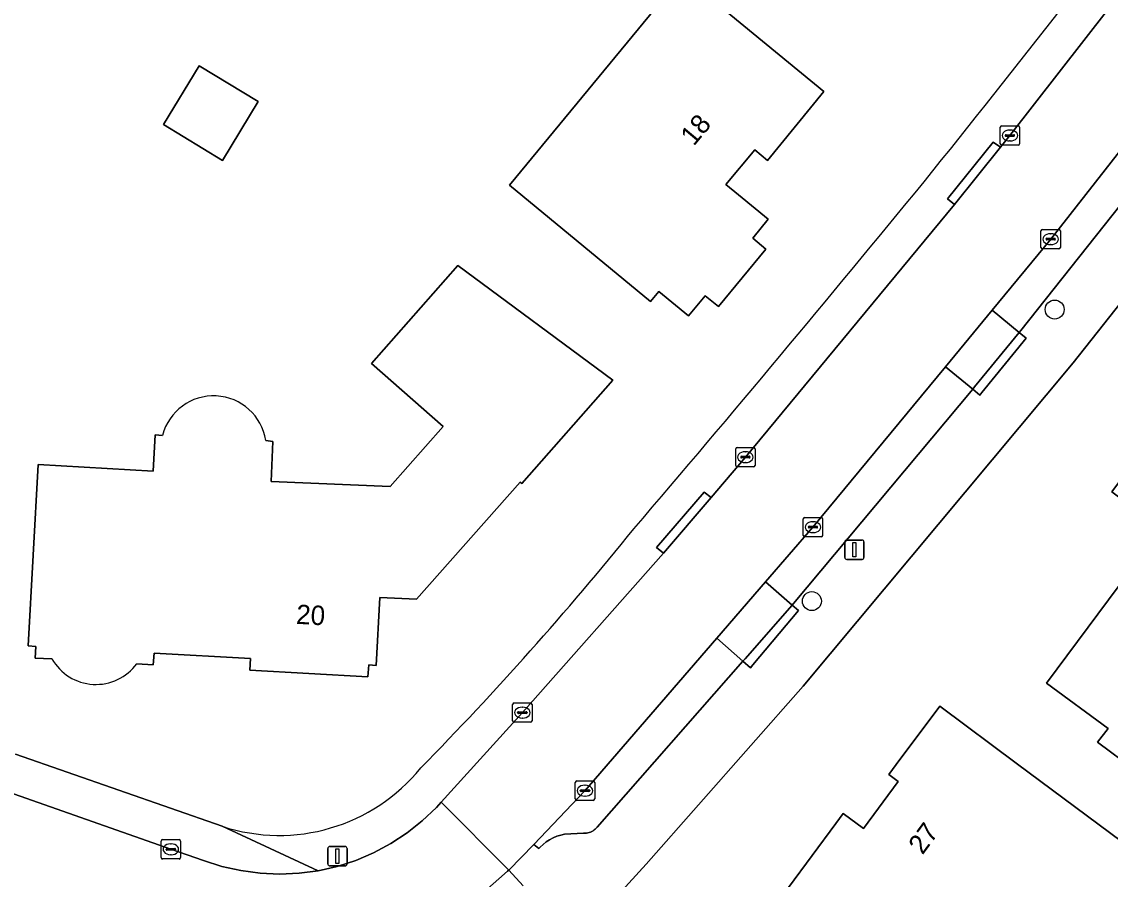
# Model space of a CAD drawing. Extents: x 158835 to 160077, y 386387 to 387778.
# Drawn here: x 159412.6 to 159468.8, y 386600 to 386644.3 of the extents above; entities that cross this region are included whole.
import ezdxf

# ---------------------------------------------------------------- set-up
doc = ezdxf.new("R2010")
doc.units = 0
for name, color, linetype in [('IMGEO_Boom', 7, 'Continuous'), ('IMGEO_Erf', 7, 'Continuous'), ('IMGEO_Kolk', 7, 'Continuous'), ('IMGEO_Lichtmast', 7, 'Continuous'), ('IMGEO_Pand', 7, 'Continuous'), ('IMGEO_Pand_nummerreeks', 7, 'Continuous'), ('IMGEO_Parkeervlak_open', 7, 'Continuous'), ('IMGEO_Rijbaan_lokaal_gesloten', 7, 'Continuous'), ('IMGEO_Voetpad_open', 7, 'Continuous')]:
    doc.layers.add(name, color=color, linetype=linetype)

msp = doc.modelspace()

# ---------------------------------------------------------------- linework, layer by layer
at = {"layer": 'IMGEO_Boom'}
for centre in [(159465.905, 386629.461), (159453.376, 386614.408)]:
    msp.add_circle(centre, 0.489, dxfattribs=at)
at = {"layer": 'IMGEO_Erf'}
for points in [[(159446.695, 386646.725), (159453.991, 386640.72), (159451.079, 386637.151), (159450.429, 386637.7), (159448.944, 386635.922), (159449.598, 386635.384), (159451.127, 386634.128), (159450.324, 386633.139), (159451.002, 386632.578), (159448.552, 386629.611), (159447.869, 386630.171), (159447.015, 386629.131), (159445.486, 386630.392), (159445.057, 386629.876), (159437.774, 386635.878)], [(159419.925, 386639.01), (159421.767, 386642.045), (159424.811, 386640.198), (159422.968, 386637.163)], [(159477.124, 386619.191), (159477.654, 386619.904), (159480.808, 386617.559), (159481.165, 386618.039), (159491.733, 386610.183), (159486.773, 386603.542), (159484.321, 386605.356), (159483.918, 386608.34), (159475.878, 386614.287), (159473.321, 386610.83), (159475.87, 386608.945), (159476.294, 386605.97), (159473.939, 386602.786), (159468.117, 386607.123), (159468.664, 386607.83), (159465.485, 386610.175), (159470.288, 386616.624), (159470.762, 386616.271), (159471.896, 386617.8), (159471.411, 386618.136), (159468.857, 386620.057), (159471.388, 386623.459)], [(159463.984, 386605.996), (159478.975, 386594.86), (159475.478, 386590.108), (159466.639, 386596.687), (159463.764, 386592.809), (159461.602, 386594.456), (159461.316, 386594.078), (159460.31, 386594.849), (159458.52, 386592.441), (159457.905, 386591.614), (159454.475, 386594.149), (159453.8, 386593.265), (159449.723, 386596.324), (159454.611, 386602.924), (159454.999, 386603.448), (159456.044, 386602.675), (159457.832, 386605.099), (159457.343, 386605.464), (159457.722, 386605.972), (159459.979, 386608.99)]]:
    msp.add_lwpolyline(points, close=True, dxfattribs=at)
for points in [[(159480.297, 386643.692), (159466.865, 386626.712), (159452.919, 386610.024), (159444.818, 386600.823), (159442.679, 386598.473)], [(159425.203, 386622.702), (159425.571, 386622.654), (159425.483, 386620.579), (159431.614, 386620.32), (159434.348, 386623.415), (159430.652, 386626.68), (159435.113, 386631.731), (159443.11, 386625.813)], [(159443.11, 386625.813), (159438.404, 386620.485), (159438.324, 386620.555), (159432.979, 386614.511), (159431.088, 386614.594), (159430.897, 386611.084), (159430.523, 386611.115), (159430.47, 386610.503), (159424.382, 386610.849), (159424.412, 386611.45), (159419.432, 386611.721), (159419.397, 386611.124), (159418.545, 386611.174)], [(159414.167, 386611.431), (159413.302, 386611.469), (159413.329, 386612.068), (159412.931, 386612.096), (159413.459, 386621.458), (159419.391, 386621.123), (159419.499, 386622.999), (159419.872, 386622.965)], [(159412.287, 386606.508), (159422.951, 386602.783)]]:
    msp.add_lwpolyline(points, dxfattribs=at)
for centre, radius, start, end in [((158997.141, 387009.134), 593.846, 321.080124, 323.307898), ((158585.303, 387351.041), 1129.088, 319.525596, 320.710581), ((159422.51, 386622.28), 2.726, 8.9166, 165.4347), ((159309.414, 386727.144), 173.342, 315.56908, 321.03606), ((159416.439, 386612.718), 2.611, 209.5203, 323.7606), ((159425.888, 386611.722), 9.409, 251.8094, 320.9643)]:
    msp.add_arc(centre, radius, start, end, dxfattribs=at)
at = {"layer": 'IMGEO_Kolk'}
for p, q in [((159463.095, 386638.019), (159463.095, 386638.871)), ((159463.17, 386638.945), (159464.022, 386638.945)), ((159464.096, 386638.871), (159464.096, 386638.019)), ((159463.354, 386638.439), (159463.354, 386638.451)), ((159463.792, 386638.402), (159463.394, 386638.402)), ((159463.397, 386638.488), (159463.795, 386638.488)), ((159463.583, 386638.725), (159463.608, 386638.725)), ((159463.838, 386638.451), (159463.838, 386638.439)), ((159464.022, 386637.945), (159463.17, 386637.945)), ((159463.606, 386638.165), (159463.581, 386638.165)), ((159465.198, 386632.669), (159465.198, 386633.521)), ((159465.273, 386633.595), (159466.125, 386633.595)), ((159465.5, 386633.138), (159465.898, 386633.138)), ((159465.686, 386633.375), (159465.711, 386633.375)), ((159466.199, 386633.521), (159466.199, 386632.669)), ((159466.125, 386632.595), (159465.273, 386632.595)), ((159465.457, 386633.089), (159465.457, 386633.101)), ((159465.895, 386633.052), (159465.497, 386633.052)), ((159465.709, 386632.815), (159465.684, 386632.815)), ((159465.941, 386633.101), (159465.941, 386633.089)), ((159449.445, 386621.416), (159449.445, 386622.268)), ((159449.52, 386622.342), (159450.372, 386622.342)), ((159449.933, 386622.122), (159449.958, 386622.122)), ((159450.446, 386622.268), (159450.446, 386621.416)), ((159449.704, 386621.836), (159449.704, 386621.848)), ((159450.142, 386621.799), (159449.744, 386621.799)), ((159449.747, 386621.885), (159450.145, 386621.885)), ((159449.956, 386621.562), (159449.931, 386621.562)), ((159450.188, 386621.848), (159450.188, 386621.836)), ((159450.372, 386621.342), (159449.52, 386621.342)), ((159452.932, 386617.801), (159452.932, 386618.653)), ((159453.007, 386618.727), (159453.859, 386618.727)), ((159453.933, 386618.653), (159453.933, 386617.801)), ((159453.191, 386618.221), (159453.191, 386618.233)), ((159453.629, 386618.184), (159453.231, 386618.184)), ((159453.234, 386618.27), (159453.632, 386618.27)), ((159453.42, 386618.507), (159453.445, 386618.507)), ((159453.675, 386618.233), (159453.675, 386618.221)), ((159453.859, 386617.727), (159453.007, 386617.727)), ((159453.443, 386617.947), (159453.418, 386617.947)), ((159437.936, 386608.225), (159437.936, 386609.077)), ((159438.011, 386609.151), (159438.863, 386609.151)), ((159438.937, 386609.077), (159438.937, 386608.225)), ((159438.195, 386608.645), (159438.195, 386608.657)), ((159438.633, 386608.608), (159438.235, 386608.608)), ((159438.238, 386608.694), (159438.636, 386608.694)), ((159438.424, 386608.931), (159438.449, 386608.931)), ((159438.679, 386608.657), (159438.679, 386608.645)), ((159438.863, 386608.151), (159438.011, 386608.151)), ((159438.447, 386608.371), (159438.422, 386608.371)), ((159441.244, 386605.122), (159442.096, 386605.122)), ((159441.169, 386604.196), (159441.169, 386605.048)), ((159441.428, 386604.616), (159441.428, 386604.628)), ((159441.866, 386604.579), (159441.468, 386604.579)), ((159441.471, 386604.665), (159441.869, 386604.665)), ((159441.657, 386604.902), (159441.682, 386604.902)), ((159441.912, 386604.628), (159441.912, 386604.616)), ((159442.17, 386605.048), (159442.17, 386604.196)), ((159442.096, 386604.122), (159441.244, 386604.122)), ((159441.68, 386604.342), (159441.655, 386604.342)), ((159419.8, 386601.169), (159419.8, 386602.021)), ((159419.875, 386602.095), (159420.727, 386602.095)), ((159420.288, 386601.875), (159420.313, 386601.875)), ((159420.801, 386602.021), (159420.801, 386601.169)), ((159420.059, 386601.589), (159420.059, 386601.601)), ((159420.497, 386601.552), (159420.099, 386601.552)), ((159420.102, 386601.638), (159420.5, 386601.638)), ((159420.311, 386601.315), (159420.286, 386601.315)), ((159420.543, 386601.601), (159420.543, 386601.589)), ((159420.727, 386601.095), (159419.875, 386601.095))]:
    msp.add_line(p, q, dxfattribs=at)
for points in [[(159463.095, 386638.019), (159463.095, 386638.871)], [(159463.17, 386638.945), (159464.022, 386638.945)], [(159464.096, 386638.871), (159464.096, 386638.019)], [(159464.022, 386637.945), (159463.17, 386637.945)], [(159465.198, 386632.669), (159465.198, 386633.521)], [(159465.273, 386633.595), (159466.125, 386633.595)], [(159466.199, 386633.521), (159466.199, 386632.669)], [(159466.125, 386632.595), (159465.273, 386632.595)], [(159449.445, 386621.416), (159449.445, 386622.268)], [(159449.52, 386622.342), (159450.372, 386622.342)], [(159450.446, 386622.268), (159450.446, 386621.416)], [(159450.372, 386621.342), (159449.52, 386621.342)], [(159452.932, 386617.801), (159452.932, 386618.653)], [(159453.007, 386618.727), (159453.859, 386618.727)], [(159453.933, 386618.653), (159453.933, 386617.801)], [(159453.859, 386617.727), (159453.007, 386617.727)], [(159437.936, 386608.225), (159437.936, 386609.077)], [(159438.011, 386609.151), (159438.863, 386609.151)], [(159438.937, 386609.077), (159438.937, 386608.225)], [(159438.863, 386608.151), (159438.011, 386608.151)], [(159441.244, 386605.122), (159442.096, 386605.122)], [(159441.169, 386604.196), (159441.169, 386605.048)], [(159442.17, 386605.048), (159442.17, 386604.196)], [(159442.096, 386604.122), (159441.244, 386604.122)], [(159419.8, 386601.169), (159419.8, 386602.021)], [(159419.875, 386602.095), (159420.727, 386602.095)], [(159420.801, 386602.021), (159420.801, 386601.169)], [(159420.727, 386601.095), (159419.875, 386601.095)]]:
    msp.add_lwpolyline(points, dxfattribs=at)
for centre, radius, start, end in [((159463.172, 386638.869), 0.0765, 91.552, 178.448), ((159463.172, 386638.869), 0.0765, 91.552, 178.448), ((159464.02, 386638.869), 0.0765, 1.552, 88.448), ((159464.02, 386638.869), 0.0765, 1.552, 88.448), ((159463.394, 386638.448), 0.0403, 85.8775, 175.7526), ((159463.391, 386638.438), 0.0366, 178.938, 274.7102), ((159463.795, 386638.445), 0.043, 264.8664, 352.4533), ((159463.799, 386638.45), 0.0386, 1.7309, 96.639), ((159463.172, 386638.021), 0.0765, 181.552, 268.448), ((159463.172, 386638.021), 0.0765, 181.552, 268.448), ((159464.02, 386638.021), 0.0765, 271.552, 358.448), ((159464.02, 386638.021), 0.0765, 271.552, 358.448), ((159465.275, 386633.519), 0.0765, 91.552, 178.448), ((159465.275, 386633.519), 0.0765, 91.552, 178.448), ((159465.497, 386633.098), 0.0403, 85.8775, 175.7526), ((159465.902, 386633.1), 0.0386, 1.7309, 96.639), ((159466.123, 386633.519), 0.0765, 1.552, 88.448), ((159466.123, 386633.519), 0.0765, 1.552, 88.448), ((159465.275, 386632.671), 0.0765, 181.552, 268.448), ((159465.275, 386632.671), 0.0765, 181.552, 268.448), ((159465.494, 386633.088), 0.0366, 178.938, 274.7102), ((159465.898, 386633.095), 0.043, 264.8664, 352.4533), ((159466.123, 386632.671), 0.0765, 271.552, 358.448), ((159466.123, 386632.671), 0.0765, 271.552, 358.448), ((159449.522, 386622.266), 0.0765, 91.552, 178.448), ((159449.522, 386622.266), 0.0765, 91.552, 178.448), ((159450.37, 386622.266), 0.0765, 1.552, 88.448), ((159450.37, 386622.266), 0.0765, 1.552, 88.448), ((159449.522, 386621.418), 0.0765, 181.552, 268.448), ((159449.522, 386621.418), 0.0765, 181.552, 268.448), ((159449.744, 386621.845), 0.0403, 85.8775, 175.7526), ((159449.741, 386621.835), 0.0366, 178.938, 274.7102), ((159450.145, 386621.842), 0.043, 264.8664, 352.4533), ((159450.149, 386621.847), 0.0386, 1.7309, 96.639), ((159450.37, 386621.418), 0.0765, 271.552, 358.448), ((159450.37, 386621.418), 0.0765, 271.552, 358.448), ((159453.009, 386618.651), 0.0765, 91.552, 178.448), ((159453.009, 386618.651), 0.0765, 91.552, 178.448), ((159453.857, 386618.651), 0.0765, 1.552, 88.448), ((159453.857, 386618.651), 0.0765, 1.552, 88.448), ((159453.231, 386618.23), 0.0403, 85.8775, 175.7526), ((159453.228, 386618.22), 0.0366, 178.938, 274.7102), ((159453.632, 386618.227), 0.043, 264.8664, 352.4533), ((159453.636, 386618.232), 0.0386, 1.7309, 96.639), ((159453.009, 386617.803), 0.0765, 181.552, 268.448), ((159453.009, 386617.803), 0.0765, 181.552, 268.448), ((159453.857, 386617.803), 0.0765, 271.552, 358.448), ((159453.857, 386617.803), 0.0765, 271.552, 358.448), ((159438.013, 386609.075), 0.0765, 91.552, 178.448), ((159438.013, 386609.075), 0.0765, 91.552, 178.448), ((159438.861, 386609.075), 0.0765, 1.552, 88.448), ((159438.861, 386609.075), 0.0765, 1.552, 88.448), ((159438.235, 386608.654), 0.0403, 85.8775, 175.7526), ((159438.232, 386608.644), 0.0366, 178.938, 274.7102), ((159438.636, 386608.651), 0.043, 264.8664, 352.4533), ((159438.64, 386608.656), 0.0386, 1.7309, 96.639), ((159438.013, 386608.227), 0.0765, 181.552, 268.448), ((159438.013, 386608.227), 0.0765, 181.552, 268.448), ((159438.861, 386608.227), 0.0765, 271.552, 358.448), ((159438.861, 386608.227), 0.0765, 271.552, 358.448), ((159441.246, 386605.046), 0.0765, 91.552, 178.448), ((159441.246, 386605.046), 0.0765, 91.552, 178.448), ((159442.094, 386605.046), 0.0765, 1.552, 88.448), ((159442.094, 386605.046), 0.0765, 1.552, 88.448), ((159441.468, 386604.625), 0.0403, 85.8775, 175.7526), ((159441.465, 386604.615), 0.0366, 178.938, 274.7102), ((159441.869, 386604.622), 0.043, 264.8664, 352.4533), ((159441.873, 386604.627), 0.0386, 1.7309, 96.639), ((159441.246, 386604.198), 0.0765, 181.552, 268.448), ((159441.246, 386604.198), 0.0765, 181.552, 268.448), ((159442.094, 386604.198), 0.0765, 271.552, 358.448), ((159442.094, 386604.198), 0.0765, 271.552, 358.448), ((159419.877, 386602.019), 0.0765, 91.552, 178.448), ((159419.877, 386602.019), 0.0765, 91.552, 178.448), ((159420.725, 386602.019), 0.0765, 1.552, 88.448), ((159420.725, 386602.019), 0.0765, 1.552, 88.448), ((159419.877, 386601.171), 0.0765, 181.552, 268.448), ((159419.877, 386601.171), 0.0765, 181.552, 268.448), ((159420.099, 386601.598), 0.0403, 85.8775, 175.7526), ((159420.096, 386601.588), 0.0366, 178.938, 274.7102), ((159420.5, 386601.595), 0.043, 264.8664, 352.4533), ((159420.504, 386601.6), 0.0386, 1.7309, 96.639), ((159420.725, 386601.171), 0.0765, 271.552, 358.448), ((159420.725, 386601.171), 0.0765, 271.552, 358.448)]:
    msp.add_arc(centre, radius, start, end, dxfattribs=at)
for centre, major_axis, ratio, start_param, end_param in [((159463.582, 386638.445), (-0.387, 0.002), 0.722429, 4.712389, 7.853982), ((159463.607, 386638.445), (-0.39, 0.002), 0.717154, 1.570796, 4.712389), ((159465.685, 386633.095), (-0.387, 0.002), 0.722429, 4.712389, 7.853982), ((159465.71, 386633.095), (-0.39, 0.002), 0.717154, 1.570796, 4.712389), ((159449.932, 386621.842), (-0.387, 0.002), 0.722429, 4.712389, 7.853982), ((159449.957, 386621.842), (-0.39, 0.002), 0.717154, 1.570796, 4.712389), ((159453.419, 386618.227), (-0.387, 0.002), 0.722429, 4.712389, 7.853982), ((159453.444, 386618.227), (-0.39, 0.002), 0.717154, 1.570796, 4.712389), ((159438.423, 386608.651), (-0.387, 0.002), 0.722429, 4.712389, 7.853982), ((159438.448, 386608.651), (-0.39, 0.002), 0.717154, 1.570796, 4.712389), ((159441.656, 386604.622), (-0.387, 0.002), 0.722429, 4.712389, 7.853982), ((159441.681, 386604.622), (-0.39, 0.002), 0.717154, 1.570796, 4.712389), ((159420.287, 386601.595), (-0.387, 0.002), 0.722429, 4.712389, 7.853982), ((159420.312, 386601.595), (-0.39, 0.002), 0.717154, 1.570796, 4.712389)]:
    msp.add_ellipse(centre, major_axis=major_axis, ratio=ratio, start_param=start_param, end_param=end_param, dxfattribs=at)
at = {"layer": 'IMGEO_Lichtmast'}
for p, q in [((159455.074, 386616.663), (159455.074, 386617.463)), ((159455.074, 386617.463), (159455.074, 386616.663)), ((159455.174, 386617.563), (159455.964, 386617.563)), ((159455.964, 386617.563), (159455.174, 386617.563)), ((159456.064, 386617.463), (159456.064, 386616.663)), ((159456.064, 386616.663), (159456.064, 386617.463)), ((159455.964, 386616.563), (159455.174, 386616.563)), ((159455.174, 386616.563), (159455.964, 386616.563)), ((159428.501, 386601.74), (159429.291, 386601.74)), ((159429.291, 386601.74), (159428.501, 386601.74)), ((159428.401, 386600.84), (159428.401, 386601.64)), ((159428.401, 386601.64), (159428.401, 386600.84)), ((159429.391, 386601.64), (159429.391, 386600.84)), ((159429.391, 386600.84), (159429.391, 386601.64)), ((159429.291, 386600.74), (159428.501, 386600.74)), ((159428.501, 386600.74), (159429.291, 386600.74))]:
    msp.add_line(p, q, dxfattribs=at)
for points in [[(159455.494, 386617.438), (159455.644, 386617.438), (159455.644, 386616.688), (159455.494, 386616.688), (159455.494, 386617.438)], [(159428.821, 386601.615), (159428.971, 386601.615), (159428.971, 386600.865), (159428.821, 386600.865), (159428.821, 386601.615)]]:
    msp.add_lwpolyline(points, dxfattribs=at)
for centre, start, end in [((159455.174, 386617.463), 90, 180), ((159455.174, 386617.463), 90, 180), ((159455.964, 386617.463), 0, 90), ((159455.964, 386617.463), 360, 90), ((159455.174, 386616.663), 180, 270), ((159455.174, 386616.663), 180, 270), ((159455.964, 386616.663), 270, 0), ((159455.964, 386616.663), 270, 0), ((159428.501, 386601.64), 90, 180), ((159428.501, 386601.64), 90, 180), ((159429.291, 386601.64), 0, 90), ((159429.291, 386601.64), 360, 90), ((159428.501, 386600.84), 180, 270), ((159428.501, 386600.84), 180, 270), ((159429.291, 386600.84), 270, 0), ((159429.291, 386600.84), 270, 0)]:
    msp.add_arc(centre, 0.1, start, end, dxfattribs=at)
at = {"layer": 'IMGEO_Pand'}
for points in [[(159449.598, 386635.384), (159448.944, 386635.922), (159450.429, 386637.7), (159451.079, 386637.151), (159453.991, 386640.72), (159446.695, 386646.725), (159437.774, 386635.878), (159445.057, 386629.876), (159445.486, 386630.392), (159447.015, 386629.131), (159447.869, 386630.171), (159448.552, 386629.611), (159451.002, 386632.578), (159450.324, 386633.139), (159451.127, 386634.128)], [(159419.925, 386639.01), (159422.968, 386637.163), (159424.811, 386640.198), (159421.767, 386642.045)], [(159465.485, 386610.175), (159468.664, 386607.83), (159468.117, 386607.123), (159473.939, 386602.786), (159476.294, 386605.97), (159475.87, 386608.945), (159473.321, 386610.83), (159475.878, 386614.287), (159483.918, 386608.34), (159484.321, 386605.356), (159486.773, 386603.542), (159491.733, 386610.183), (159481.165, 386618.039), (159480.808, 386617.559), (159477.654, 386619.904), (159477.124, 386619.191), (159471.388, 386623.459), (159468.857, 386620.057), (159471.411, 386618.136), (159471.896, 386617.8), (159470.762, 386616.271), (159470.288, 386616.624)], [(159458.52, 386592.441), (159460.31, 386594.849), (159461.316, 386594.078), (159461.602, 386594.456), (159463.764, 386592.809), (159466.639, 386596.687), (159475.478, 386590.108), (159478.975, 386594.86), (159463.984, 386605.996), (159459.979, 386608.99), (159457.722, 386605.972), (159457.343, 386605.464), (159457.832, 386605.099), (159456.044, 386602.675), (159454.999, 386603.448), (159454.611, 386602.924), (159449.723, 386596.324), (159453.8, 386593.265), (159454.475, 386594.149), (159457.905, 386591.614)]]:
    msp.add_lwpolyline(points, close=True, dxfattribs=at)
for points in [[(159438.324, 386620.555), (159438.404, 386620.485), (159443.11, 386625.813), (159435.113, 386631.731), (159430.652, 386626.68), (159434.348, 386623.415), (159431.614, 386620.32), (159425.483, 386620.579), (159425.571, 386622.654), (159425.203, 386622.702)], [(159419.872, 386622.965), (159419.499, 386622.999), (159419.391, 386621.123), (159413.459, 386621.458), (159412.931, 386612.096), (159413.329, 386612.068), (159413.302, 386611.469), (159414.167, 386611.431)], [(159418.545, 386611.174), (159419.397, 386611.124), (159419.432, 386611.721), (159424.412, 386611.45), (159424.382, 386610.849), (159430.47, 386610.503), (159430.523, 386611.115), (159430.897, 386611.084), (159431.088, 386614.594), (159432.979, 386614.511), (159438.324, 386620.555)]]:
    msp.add_lwpolyline(points, dxfattribs=at)
for centre, radius, start, end in [((159422.51, 386622.28), 2.726, 8.9166, 165.4347), ((159416.439, 386612.718), 2.611, 209.5203, 323.7606)]:
    msp.add_arc(centre, radius, start, end, dxfattribs=at)
at = {"layer": 'IMGEO_Parkeervlak_open'}
for points in [[(159475.346, 386642.471), (159473.919, 386643.589), (159465.699, 386633.096), (159462.673, 386629.428), (159464.074, 386628.284), (159464.152, 386628.38)], [(159461.677, 386625.348), (159460.267, 386626.511), (159453.432, 386618.228), (159450.984, 386615.396), (159452.362, 386614.205), (159452.435, 386614.288)], [(159449.82, 386611.305), (159448.47, 386612.488), (159441.67, 386604.622), (159439.024, 386601.841), (159439.295, 386601.637), (159439.358, 386601.705), (159439.508, 386601.847), (159439.671, 386601.975), (159439.844, 386602.088), (159440.027, 386602.185), (159440.218, 386602.265), (159440.415, 386602.328), (159440.617, 386602.373), (159441.597, 386602.425), (159441.67, 386602.424), (159441.744, 386602.429), (159441.816, 386602.441), (159441.887, 386602.459), (159441.956, 386602.483), (159442.023, 386602.514), (159442.087, 386602.55), (159442.147, 386602.592), (159442.203, 386602.639), (159442.255, 386602.691), (159442.297, 386602.741)]]:
    msp.add_lwpolyline(points, close=True, dxfattribs=at)
at = {"layer": 'IMGEO_Rijbaan_lokaal_gesloten'}
for points in [[(159472.496, 386649.912), (159463.597, 386638.445), (159463.101, 386637.845), (159460.729, 386634.881), (159449.947, 386621.841), (159448.174, 386619.761), (159445.723, 386616.887), (159438.438, 386608.651), (159434.251, 386604.023), (159437.735, 386600.524), (159439.024, 386601.841), (159441.67, 386604.622), (159448.47, 386612.488), (159450.984, 386615.396), (159453.432, 386618.228), (159460.267, 386626.511), (159462.673, 386629.428), (159465.699, 386633.096), (159473.919, 386643.589)], [(159436.49, 386599.416), (159437.668, 386600.459), (159437.735, 386600.524), (159434.251, 386604.023), (159434.001, 386603.754), (159433.274, 386603.063), (159432.488, 386602.44), (159431.649, 386601.889), (159430.765, 386601.415), (159429.842, 386601.023), (159428.887, 386600.714), (159427.909, 386600.492), (159426.915, 386600.358), (159425.913, 386600.313), (159424.911, 386600.359), (159423.916, 386600.493), (159422.938, 386600.716), (159421.984, 386601.025), (159420.301, 386601.594), (159411.591, 386604.664)]]:
    msp.add_lwpolyline(points, dxfattribs=at)
at = {"layer": 'IMGEO_Voetpad_open'}
for points in [[(159452.919, 386610.024), (159466.865, 386626.712), (159480.297, 386643.692), (159492.025, 386659.896), (159492.426, 386660.371), (159500, 386671.529), (159500.252, 386671.907), (159506.854, 386682.053), (159520.825, 386705.101), (159521.901, 386707.468), (159522.762, 386709.923), (159523.4, 386712.444), (159523.81, 386715.012), (159523.989, 386717.606), (159523.936, 386720.207), (159523.829, 386721.437), (159523.607, 386726.844), (159524.846, 386728.532), (159523.605, 386733.299), (159523.378, 386733.241)], [(159434.001, 386603.754), (159434.251, 386604.023), (159438.438, 386608.651), (159445.723, 386616.887), (159445.368, 386617.173), (159447.821, 386620.028), (159448.174, 386619.761), (159449.947, 386621.841), (159460.729, 386634.881), (159460.383, 386635.173), (159462.739, 386638.108), (159463.101, 386637.845), (159463.597, 386638.445), (159472.496, 386649.912), (159472.629, 386650.095), (159472.275, 386650.344), (159474.5, 386653.37), (159474.87, 386653.114), (159488.647, 386672.459), (159487.016, 386673.557)], [(159475.346, 386642.471), (159464.152, 386628.38), (159464.074, 386628.284), (159464.437, 386627.987), (159462.146, 386625.18), (159462.039, 386625.049), (159461.677, 386625.348), (159452.435, 386614.288), (159452.362, 386614.205), (159452.688, 386613.924), (159450.336, 386611.117), (159450.208, 386610.964), (159449.82, 386611.305), (159442.297, 386602.741), (159442.255, 386602.691), (159442.203, 386602.639), (159442.147, 386602.592), (159442.087, 386602.55), (159442.023, 386602.514), (159441.956, 386602.483), (159441.887, 386602.459), (159441.816, 386602.441), (159441.744, 386602.429), (159441.67, 386602.424), (159441.597, 386602.425), (159440.617, 386602.373), (159440.415, 386602.328), (159440.218, 386602.265), (159440.027, 386602.185), (159439.844, 386602.088), (159439.671, 386601.975), (159439.508, 386601.847), (159439.358, 386601.705), (159439.295, 386601.637), (159439.024, 386601.841), (159437.735, 386600.524), (159438.488, 386599.716)], [(159347.601, 386633.751), (159361.292, 386626.474), (159367.111, 386623.537), (159367.312, 386623.926), (159370.661, 386622.286), (159370.488, 386621.897), (159380.699, 386617.166), (159387.534, 386614.134), (159387.691, 386614.534), (159391.171, 386613.061), (159390.997, 386612.638), (159400.078, 386608.954), (159411.591, 386604.664), (159420.301, 386601.594), (159421.984, 386601.025), (159422.938, 386600.716), (159423.916, 386600.493), (159424.911, 386600.359), (159425.913, 386600.313), (159426.915, 386600.358), (159427.909, 386600.492), (159422.951, 386602.783), (159412.287, 386606.508)], [(159442.679, 386598.473), (159444.818, 386600.823), (159452.919, 386610.024)], [(159422.951, 386602.783), (159427.909, 386600.492), (159428.887, 386600.714), (159429.842, 386601.023), (159430.765, 386601.415), (159431.649, 386601.889), (159432.488, 386602.44), (159433.274, 386603.063), (159434.001, 386603.754)], [(159438.488, 386599.716), (159437.735, 386600.524), (159437.668, 386600.459), (159436.49, 386599.416)]]:
    msp.add_lwpolyline(points, dxfattribs=at)
for points in [[(159460.729, 386634.881), (159463.101, 386637.845), (159462.739, 386638.108), (159460.383, 386635.173)], [(159464.074, 386628.284), (159462.673, 386629.428), (159460.267, 386626.511), (159461.677, 386625.348), (159461.774, 386625.464)], [(159464.437, 386627.987), (159464.074, 386628.284), (159461.774, 386625.464), (159461.677, 386625.348), (159462.039, 386625.049), (159462.146, 386625.18)], [(159445.723, 386616.887), (159448.174, 386619.761), (159447.821, 386620.028), (159445.368, 386617.173)], [(159452.362, 386614.205), (159450.984, 386615.396), (159448.47, 386612.488), (159449.82, 386611.305), (159449.935, 386611.436)], [(159452.688, 386613.924), (159452.362, 386614.205), (159449.935, 386611.436), (159449.82, 386611.305), (159450.208, 386610.964), (159450.336, 386611.117)]]:
    msp.add_lwpolyline(points, close=True, dxfattribs=at)
for centre, radius, start, end in [((158997.141, 387009.134), 593.846, 321.080124, 323.307898), ((158585.303, 387351.041), 1129.088, 319.525596, 320.710581), ((159309.414, 386727.144), 173.342, 315.56908, 321.03606), ((159425.888, 386611.722), 9.409, 251.8094, 320.9643)]:
    msp.add_arc(centre, radius, start, end, dxfattribs=at)

# ---------------------------------------------------------------- texts
at = {"layer": 'IMGEO_Pand_nummerreeks'}
for s, rotation, p in [('18', 50.1311, (159447.283, 386637.864)), ('20', 356.7456, (159426.748, 386613.239)), ('27', 53.5866, (159459.087, 386601.276))]:
    msp.add_text(s, height=1, rotation=rotation, dxfattribs=at).set_placement(p)

doc.saveas('drawing.dxf')
